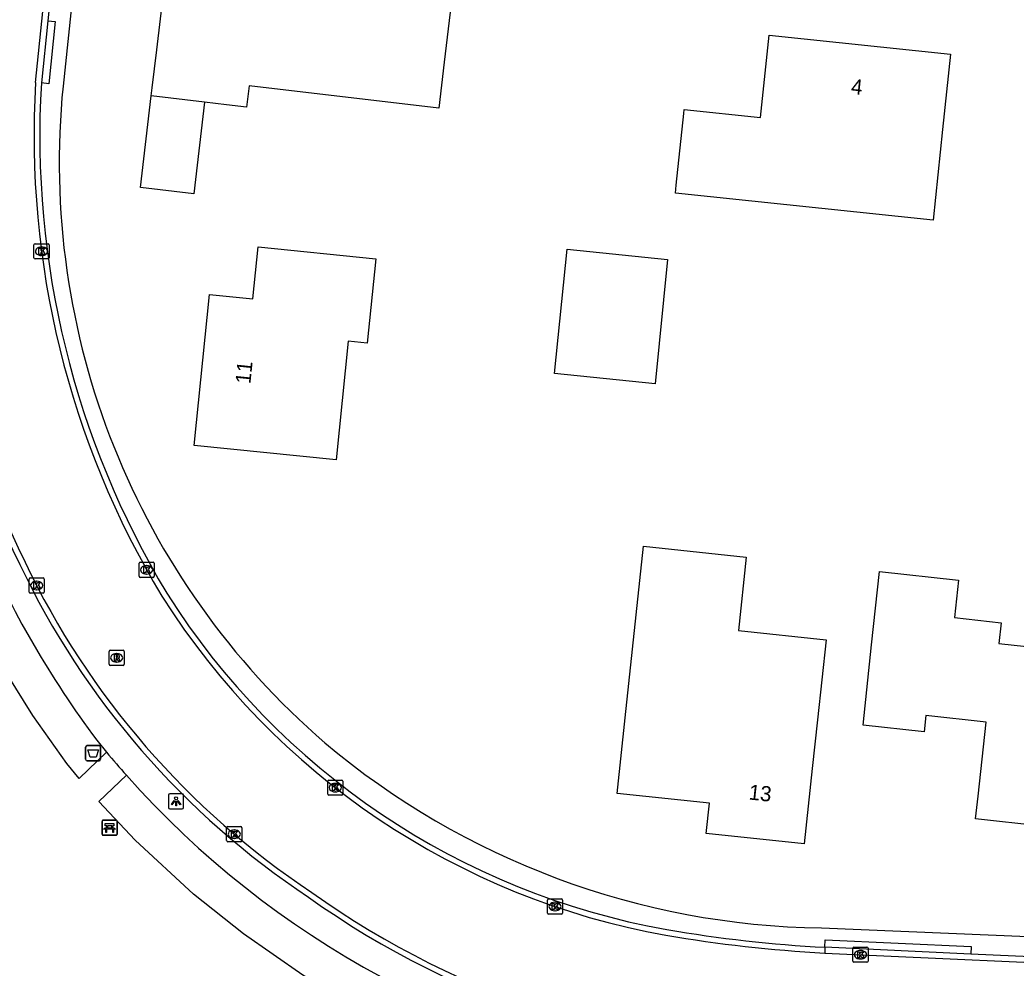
# Model space of a CAD drawing. Extents: x 162157 to 163165, y 378998 to 380775.
# Drawn here: x 162285.6 to 162351.3, y 380413.6 to 380476.1 of the extents above; entities that cross this region are included whole.
import ezdxf

# ---------------------------------------------------------------- set-up
doc = ezdxf.new("R2010")
doc.units = 0
for name, color, linetype in [('IMGEO_Afvalbak', 7, 'Continuous'), ('IMGEO_Bank', 7, 'Continuous'), ('IMGEO_Groenvoorziening', 7, 'Continuous'), ('IMGEO_Kolk', 7, 'Continuous'), ('IMGEO_Lichtpunt', 7, 'Continuous'), ('IMGEO_Pand', 7, 'Continuous'), ('IMGEO_Pand_nummerreeks', 7, 'Continuous'), ('IMGEO_Rijbaan_lokaal_gesloten', 7, 'Continuous'), ('IMGEO_Rijbaan_lokaal_open', 7, 'Continuous'), ('IMGEO_Rioolput', 7, 'Continuous'), ('IMGEO_Voetpad_open', 7, 'Continuous')]:
    doc.layers.add(name, color=color, linetype=linetype)

msp = doc.modelspace()

# ---------------------------------------------------------------- linework, layer by layer
at = {"layer": 'IMGEO_Afvalbak'}
for p, q in [((162289.976, 380427.388), (162289.976, 380428.188)), ((162289.976, 380428.188), (162289.976, 380427.388)), ((162290.076, 380428.288), (162290.866, 380428.288)), ((162290.866, 380428.288), (162290.076, 380428.288)), ((162290.966, 380428.188), (162290.966, 380427.388)), ((162290.966, 380427.388), (162290.966, 380428.188)), ((162290.866, 380427.288), (162290.076, 380427.288)), ((162290.076, 380427.288), (162290.866, 380427.288))]:
    msp.add_line(p, q, dxfattribs=at)
msp.add_lwpolyline([(162290.119, 380428.002), (162290.823, 380428.002), (162290.674, 380427.532), (162290.268, 380427.532), (162290.119, 380428.002)], dxfattribs=at)
for centre, start, end in [((162290.076, 380428.188), 90, 180), ((162290.076, 380428.188), 90, 180), ((162290.866, 380428.188), 0, 90), ((162290.866, 380428.188), 360, 90), ((162290.076, 380427.388), 180, 270), ((162290.076, 380427.388), 180, 270), ((162290.866, 380427.388), 270, 0), ((162290.866, 380427.388), 270, 0)]:
    msp.add_arc(centre, 0.1, start, end, dxfattribs=at)
at = {"layer": 'IMGEO_Bank'}
for p, q in [((162291.057, 380422.454), (162291.057, 380423.295)), ((162291.057, 380423.295), (162291.057, 380422.454)), ((162291.132, 380423.379), (162291.973, 380423.379)), ((162291.973, 380423.379), (162291.132, 380423.379)), ((162291.366, 380422.885), (162291.366, 380422.991)), ((162291.41, 380422.991), (162291.41, 380422.885)), ((162291.698, 380422.997), (162291.416, 380422.997)), ((162291.704, 380422.885), (162291.704, 380422.991)), ((162291.748, 380422.991), (162291.748, 380422.885)), ((162292.057, 380423.304), (162292.057, 380422.463)), ((162292.057, 380422.463), (162292.057, 380423.304)), ((162291.982, 380422.379), (162291.141, 380422.379)), ((162291.141, 380422.379), (162291.982, 380422.379)), ((162291.754, 380422.777), (162291.361, 380422.777)), ((162291.416, 380422.879), (162291.698, 380422.879))]:
    msp.add_line(p, q, dxfattribs=at)
for points in [[(162291.36, 380422.997), (162291.274, 380422.997), (162291.274, 380423.158), (162291.837, 380423.158), (162291.837, 380422.997), (162291.754, 380422.997)], [(162291.304, 380422.777), (162291.162, 380422.777), (162291.274, 380422.879), (162291.36, 380422.879)], [(162291.354, 380422.77), (162291.354, 380422.563), (162291.311, 380422.563), (162291.311, 380422.77)], [(162291.754, 380422.879), (162291.837, 380422.879), (162291.949, 380422.777), (162291.81, 380422.777)], [(162291.804, 380422.77), (162291.804, 380422.563), (162291.76, 380422.563), (162291.76, 380422.77)]]:
    msp.add_lwpolyline(points, dxfattribs=at)
for centre, radius, start, end in [((162291.135, 380423.301), 0.0779, 92.4484, 184.28452), ((162291.135, 380423.301), 0.0779, 92.4484, 184.28452), ((162291.359, 380422.99), 0.00671, 2.89567, 87.10433), ((162291.416, 380422.99), 0.00671, 92.89567, 177.10433), ((162291.698, 380422.99), 0.00671, 2.89567, 87.10433), ((162291.755, 380422.99), 0.00671, 92.89567, 177.10433), ((162291.979, 380423.301), 0.0779, 2.4484, 94.28452), ((162291.979, 380423.301), 0.0779, 2.4484, 94.28452), ((162291.135, 380422.457), 0.0779, 182.4484, 274.28452), ((162291.135, 380422.457), 0.0779, 182.4484, 274.28452), ((162291.304, 380422.77), 0.00671, 2.89567, 87.10433), ((162291.361, 380422.77), 0.00671, 92.89567, 177.10433), ((162291.359, 380422.886), 0.00671, 272.89567, 357.10433), ((162291.416, 380422.886), 0.00671, 182.89567, 267.10433), ((162291.698, 380422.886), 0.00671, 272.89567, 357.10433), ((162291.755, 380422.886), 0.00671, 182.89567, 267.10433), ((162291.753, 380422.77), 0.00671, 2.89567, 87.10433), ((162291.81, 380422.77), 0.00671, 92.89567, 177.10433), ((162291.979, 380422.457), 0.0779, 272.4484, 4.28452), ((162291.979, 380422.457), 0.0779, 272.4484, 4.28452)]:
    msp.add_arc(centre, radius, start, end, dxfattribs=at)
at = {"layer": 'IMGEO_Groenvoorziening'}
for points in [[(162291.356, 380427.853), (162289.54, 380426.12), (162288.729, 380427.115), (162286.495, 380430.281), (162284.759, 380433.063), (162282.858, 380436.461), (162280.989, 380440.321), (162280.304, 380441.913), (162278.605, 380446.454), (162277.43, 380450.38), (162276.845, 380452.692), (162276.139, 380456.001)], [(162329.302, 380392.613), (162326.806, 380392.789), (162328.013, 380404.042), (162325.521, 380404.532), (162321.569, 380405.495), (162318.322, 380406.488), (162315.649, 380407.458), (162312.248, 380408.879), (162309.521, 380410.201), (162307.47, 380411.288), (162304.305, 380413.175), (162300.374, 380415.888), (162297.087, 380418.509), (162293.243, 380422.067), (162290.851, 380424.607), (162292.663, 380426.336)]]:
    msp.add_lwpolyline(points, dxfattribs=at)
at = {"layer": 'IMGEO_Kolk'}
for p, q in [((162286.57, 380460.431), (162286.57, 380461.283)), ((162286.645, 380461.357), (162287.497, 380461.357)), ((162287.058, 380461.137), (162287.083, 380461.137)), ((162287.571, 380461.283), (162287.571, 380460.431)), ((162287.497, 380460.357), (162286.645, 380460.357)), ((162287.081, 380460.577), (162287.056, 380460.577)), ((162293.497, 380439.449), (162293.497, 380440.301)), ((162293.572, 380440.375), (162294.424, 380440.375)), ((162293.985, 380440.155), (162294.01, 380440.155)), ((162294.498, 380440.301), (162294.498, 380439.449)), ((162286.325, 380439.336), (162287.177, 380439.336)), ((162294.424, 380439.375), (162293.572, 380439.375)), ((162294.008, 380439.595), (162293.983, 380439.595)), ((162286.25, 380438.41), (162286.25, 380439.262)), ((162286.738, 380439.116), (162286.763, 380439.116)), ((162287.251, 380439.262), (162287.251, 380438.41)), ((162287.177, 380438.336), (162286.325, 380438.336)), ((162286.761, 380438.556), (162286.736, 380438.556)), ((162305.934, 380425.097), (162305.934, 380425.949)), ((162306.009, 380426.023), (162306.861, 380426.023)), ((162306.422, 380425.803), (162306.447, 380425.803)), ((162306.935, 380425.949), (162306.935, 380425.097)), ((162306.861, 380425.023), (162306.009, 380425.023)), ((162306.445, 380425.243), (162306.42, 380425.243)), ((162299.349, 380422.957), (162300.201, 380422.957)), ((162299.274, 380422.031), (162299.274, 380422.883)), ((162299.762, 380422.737), (162299.787, 380422.737)), ((162300.275, 380422.883), (162300.275, 380422.031)), ((162300.201, 380421.957), (162299.349, 380421.957)), ((162299.785, 380422.177), (162299.76, 380422.177)), ((162320.42, 380417.261), (162320.42, 380418.113)), ((162320.495, 380418.187), (162321.347, 380418.187)), ((162320.908, 380417.967), (162320.933, 380417.967)), ((162321.421, 380418.113), (162321.421, 380417.261)), ((162321.347, 380417.187), (162320.495, 380417.187)), ((162320.931, 380417.407), (162320.906, 380417.407)), ((162340.556, 380414.087), (162340.556, 380414.939)), ((162340.631, 380415.013), (162341.483, 380415.013)), ((162341.044, 380414.793), (162341.069, 380414.793)), ((162341.557, 380414.939), (162341.557, 380414.087)), ((162341.483, 380414.013), (162340.631, 380414.013)), ((162341.067, 380414.233), (162341.042, 380414.233))]:
    msp.add_line(p, q, dxfattribs=at)
for points in [[(162286.57, 380460.431), (162286.57, 380461.283)], [(162286.645, 380461.357), (162287.497, 380461.357)], [(162286.891, 380461.057), (162287.014, 380461.057), (162287.014, 380460.906), (162287.144, 380461.057), (162287.308, 380461.057), (162287.162, 380460.906), (162287.315, 380460.657), (162287.163, 380460.657), (162287.078, 380460.821), (162287.014, 380460.754), (162287.014, 380460.657), (162286.891, 380460.657), (162286.891, 380461.057)], [(162287.571, 380461.283), (162287.571, 380460.431)], [(162287.497, 380460.357), (162286.645, 380460.357)], [(162293.497, 380439.449), (162293.497, 380440.301)], [(162293.572, 380440.375), (162294.424, 380440.375)], [(162293.818, 380440.075), (162293.941, 380440.075), (162293.941, 380439.924), (162294.071, 380440.075), (162294.235, 380440.075), (162294.089, 380439.924), (162294.242, 380439.675), (162294.09, 380439.675), (162294.005, 380439.839), (162293.941, 380439.772), (162293.941, 380439.675), (162293.818, 380439.675), (162293.818, 380440.075)], [(162294.498, 380440.301), (162294.498, 380439.449)], [(162286.325, 380439.336), (162287.177, 380439.336)], [(162294.424, 380439.375), (162293.572, 380439.375)], [(162286.25, 380438.41), (162286.25, 380439.262)], [(162286.571, 380439.036), (162286.694, 380439.036), (162286.694, 380438.885), (162286.824, 380439.036), (162286.988, 380439.036), (162286.842, 380438.885), (162286.995, 380438.636), (162286.843, 380438.636), (162286.758, 380438.8), (162286.694, 380438.733), (162286.694, 380438.636), (162286.571, 380438.636), (162286.571, 380439.036)], [(162287.251, 380439.262), (162287.251, 380438.41)], [(162287.177, 380438.336), (162286.325, 380438.336)], [(162305.934, 380425.097), (162305.934, 380425.949)], [(162306.009, 380426.023), (162306.861, 380426.023)], [(162306.255, 380425.723), (162306.378, 380425.723), (162306.378, 380425.572), (162306.508, 380425.723), (162306.672, 380425.723), (162306.526, 380425.572), (162306.679, 380425.323), (162306.527, 380425.323), (162306.442, 380425.487), (162306.378, 380425.42), (162306.378, 380425.323), (162306.255, 380425.323), (162306.255, 380425.723)], [(162306.935, 380425.949), (162306.935, 380425.097)], [(162306.861, 380425.023), (162306.009, 380425.023)], [(162299.349, 380422.957), (162300.201, 380422.957)], [(162299.274, 380422.031), (162299.274, 380422.883)], [(162299.595, 380422.657), (162299.718, 380422.657), (162299.718, 380422.506), (162299.848, 380422.657), (162300.012, 380422.657), (162299.866, 380422.506), (162300.019, 380422.257), (162299.867, 380422.257), (162299.782, 380422.421), (162299.718, 380422.354), (162299.718, 380422.257), (162299.595, 380422.257), (162299.595, 380422.657)], [(162300.275, 380422.883), (162300.275, 380422.031)], [(162300.201, 380421.957), (162299.349, 380421.957)], [(162320.42, 380417.261), (162320.42, 380418.113)], [(162320.495, 380418.187), (162321.347, 380418.187)], [(162320.741, 380417.887), (162320.864, 380417.887), (162320.864, 380417.736), (162320.994, 380417.887), (162321.158, 380417.887), (162321.012, 380417.736), (162321.165, 380417.487), (162321.013, 380417.487), (162320.928, 380417.651), (162320.864, 380417.584), (162320.864, 380417.487), (162320.741, 380417.487), (162320.741, 380417.887)], [(162321.421, 380418.113), (162321.421, 380417.261)], [(162321.347, 380417.187), (162320.495, 380417.187)], [(162340.556, 380414.087), (162340.556, 380414.939)], [(162340.631, 380415.013), (162341.483, 380415.013)], [(162340.877, 380414.713), (162341, 380414.713), (162341, 380414.562), (162341.13, 380414.713), (162341.294, 380414.713), (162341.148, 380414.562), (162341.301, 380414.313), (162341.149, 380414.313), (162341.064, 380414.477), (162341, 380414.41), (162341, 380414.313), (162340.877, 380414.313), (162340.877, 380414.713)], [(162341.557, 380414.939), (162341.557, 380414.087)], [(162341.483, 380414.013), (162340.631, 380414.013)]]:
    msp.add_lwpolyline(points, dxfattribs=at)
for centre, start, end in [((162286.647, 380461.281), 91.55205, 178.44795), ((162286.647, 380461.281), 91.55205, 178.44795), ((162287.495, 380461.281), 1.55205, 88.44795), ((162287.495, 380461.281), 1.55205, 88.44795), ((162286.647, 380460.433), 181.55205, 268.44795), ((162286.647, 380460.433), 181.55205, 268.44795), ((162287.495, 380460.433), 271.55205, 358.44795), ((162287.495, 380460.433), 271.55205, 358.44795), ((162293.574, 380440.299), 91.55205, 178.44795), ((162293.574, 380440.299), 91.55205, 178.44795), ((162294.422, 380440.299), 1.55205, 88.44795), ((162294.422, 380440.299), 1.55205, 88.44795), ((162286.327, 380439.26), 91.55205, 178.44795), ((162286.327, 380439.26), 91.55205, 178.44795), ((162287.175, 380439.26), 1.55205, 88.44795), ((162287.175, 380439.26), 1.55205, 88.44795), ((162293.574, 380439.451), 181.55205, 268.44795), ((162293.574, 380439.451), 181.55205, 268.44795), ((162294.422, 380439.451), 271.55205, 358.44795), ((162294.422, 380439.451), 271.55205, 358.44795), ((162286.327, 380438.412), 181.55205, 268.44795), ((162286.327, 380438.412), 181.55205, 268.44795), ((162287.175, 380438.412), 271.55205, 358.44795), ((162287.175, 380438.412), 271.55205, 358.44795), ((162306.011, 380425.947), 91.55205, 178.44795), ((162306.011, 380425.947), 91.55205, 178.44795), ((162306.859, 380425.947), 1.55205, 88.44795), ((162306.859, 380425.947), 1.55205, 88.44795), ((162306.011, 380425.099), 181.55205, 268.44795), ((162306.011, 380425.099), 181.55205, 268.44795), ((162306.859, 380425.099), 271.55205, 358.44795), ((162306.859, 380425.099), 271.55205, 358.44795), ((162299.351, 380422.881), 91.55205, 178.44795), ((162299.351, 380422.881), 91.55205, 178.44795), ((162300.199, 380422.881), 1.55205, 88.44795), ((162300.199, 380422.881), 1.55205, 88.44795), ((162299.351, 380422.033), 181.55205, 268.44795), ((162299.351, 380422.033), 181.55205, 268.44795), ((162300.199, 380422.033), 271.55205, 358.44795), ((162300.199, 380422.033), 271.55205, 358.44795), ((162320.497, 380418.111), 91.55205, 178.44795), ((162320.497, 380418.111), 91.55205, 178.44795), ((162321.345, 380418.111), 1.55205, 88.44795), ((162321.345, 380418.111), 1.55205, 88.44795), ((162320.497, 380417.263), 181.55205, 268.44795), ((162320.497, 380417.263), 181.55205, 268.44795), ((162321.345, 380417.263), 271.55205, 358.44795), ((162321.345, 380417.263), 271.55205, 358.44795), ((162340.633, 380414.937), 91.55205, 178.44795), ((162340.633, 380414.937), 91.55205, 178.44795), ((162341.481, 380414.937), 1.55205, 88.44795), ((162341.481, 380414.937), 1.55205, 88.44795), ((162340.633, 380414.089), 181.55205, 268.44795), ((162340.633, 380414.089), 181.55205, 268.44795), ((162341.481, 380414.089), 271.55205, 358.44795), ((162341.481, 380414.089), 271.55205, 358.44795)]:
    msp.add_arc(centre, 0.0765, start, end, dxfattribs=at)
for centre, major_axis, ratio, start_param, end_param in [((162287.057, 380460.857), (-0.387, 0.002), 0.722429, 4.712389, 7.853982), ((162287.082, 380460.857), (-0.39, 0.002), 0.717154, 1.570796, 4.712389), ((162293.984, 380439.875), (-0.387, 0.002), 0.722429, 4.712389, 7.853982), ((162294.009, 380439.875), (-0.39, 0.002), 0.717154, 1.570796, 4.712389), ((162286.737, 380438.836), (-0.387, 0.002), 0.722429, 4.712389, 7.853982), ((162286.762, 380438.836), (-0.39, 0.002), 0.717154, 1.570796, 4.712389), ((162306.421, 380425.523), (-0.387, 0.002), 0.722429, 4.712389, 7.853982), ((162306.446, 380425.523), (-0.39, 0.002), 0.717154, 1.570796, 4.712389), ((162299.761, 380422.457), (-0.387, 0.002), 0.722429, 4.712389, 7.853982), ((162299.786, 380422.457), (-0.39, 0.002), 0.717154, 1.570796, 4.712389), ((162320.907, 380417.687), (-0.387, 0.002), 0.722429, 4.712389, 7.853982), ((162320.932, 380417.687), (-0.39, 0.002), 0.717154, 1.570796, 4.712389), ((162341.043, 380414.513), (-0.387, 0.002), 0.722429, 4.712389, 7.853982), ((162341.068, 380414.513), (-0.39, 0.002), 0.717154, 1.570796, 4.712389)]:
    msp.add_ellipse(centre, major_axis=major_axis, ratio=ratio, start_param=start_param, end_param=end_param, dxfattribs=at)
at = {"layer": 'IMGEO_Lichtpunt'}
for p, q in [((162295.44, 380425.02), (162295.44, 380424.213)), ((162295.44, 380425.02), (162295.44, 380424.213)), ((162296.342, 380425.115), (162295.534, 380425.115)), ((162296.342, 380425.115), (162295.534, 380425.115)), ((162296.436, 380424.213), (162296.436, 380425.02)), ((162296.436, 380424.213), (162296.436, 380425.02)), ((162295.534, 380424.119), (162296.342, 380424.119)), ((162295.534, 380424.119), (162296.342, 380424.119))]:
    msp.add_line(p, q, dxfattribs=at)
for points in [[(162295.814, 380424.684), (162295.853, 380424.656), (162295.665, 380424.394), (162295.627, 380424.421), (162295.814, 380424.684)], [(162295.916, 380424.636), (162295.963, 380424.636), (162295.963, 380424.314), (162295.916, 380424.314), (162295.916, 380424.636)], [(162296.026, 380424.656), (162296.064, 380424.683), (162296.251, 380424.421), (162296.212, 380424.393), (162296.026, 380424.656)]]:
    msp.add_lwpolyline(points, dxfattribs=at)
msp.add_circle((162295.939, 380424.818), 0.0994, dxfattribs=at)
for centre, start, end in [((162295.534, 380425.02), 90, 180), ((162295.534, 380425.02), 90, 180), ((162296.342, 380425.02), 0, 90), ((162296.342, 380425.02), 0, 90), ((162295.534, 380424.213), 180, 270), ((162295.534, 380424.213), 180, 270), ((162296.342, 380424.213), 270, 0), ((162296.342, 380424.213), 270, 360)]:
    msp.add_arc(centre, 0.0946, start, end, dxfattribs=at)
at = {"layer": 'IMGEO_Pand'}
for points in [[(162294.303, 380471.095), (162294.367, 380471.637), (162294.663, 380474.14), (162295.497, 380481.198), (162304.373, 380480.149), (162304.29, 380479.45), (162314.206, 380478.278), (162313.62, 380473.313), (162313.261, 380470.278), (162300.756, 380471.757), (162300.59, 380470.352), (162299.269, 380470.508), (162297.814, 380470.68)], [(162328.861, 380464.696), (162328.916, 380465.224), (162329.413, 380469.947), (162329.439, 380470.196), (162334.474, 380469.667), (162335.045, 380475.1), (162346.994, 380473.845), (162346.471, 380468.873), (162345.845, 380462.912), (162328.861, 380464.696)], [(162297.814, 380470.68), (162297.101, 380464.654), (162293.59, 380465.069), (162294.303, 380471.095)], [(162297.814, 380470.68), (162294.303, 380471.095)], [(162306.489, 380447.117), (162297.133, 380448.063), (162298.139, 380458.016), (162301.009, 380457.726), (162301.354, 380461.142), (162309.102, 380460.358), (162308.54, 380454.799), (162307.279, 380454.927), (162306.489, 380447.117)], [(162327.52, 380452.134), (162320.885, 380452.803), (162321.713, 380460.998), (162328.347, 380460.328), (162327.52, 380452.134)], [(162338.791, 380435.256), (162338.225, 380429.979), (162337.883, 380426.788), (162337.35, 380421.816), (162330.894, 380422.508), (162331.107, 380424.491), (162325.008, 380425.145), (162325.541, 380430.117), (162326.754, 380441.429), (162333.529, 380440.703), (162333.012, 380435.876), (162338.791, 380435.256)], [(162357.384, 380422.494), (162348.641, 380423.458), (162348.807, 380424.963), (162349.344, 380429.836), (162345.371, 380430.274), (162345.253, 380429.204), (162341.232, 380429.647), (162341.782, 380434.926), (162342.314, 380439.755), (162347.528, 380439.181), (162347.257, 380436.722), (162350.326, 380436.384), (162350.176, 380435.024), (162353.822, 380434.622), (162354.06, 380436.909), (162358.832, 380436.413), (162358.591, 380434.097)]]:
    msp.add_lwpolyline(points, dxfattribs=at)
at = {"layer": 'IMGEO_Rijbaan_lokaal_gesloten'}
for points in [[(162286.68, 380471.979), (162288.117, 380486.031), (162288.128, 380486.137), (162289.589, 380500), (162290.022, 380504.113), (162292.56, 380528.03)], [(162288.539, 380486.359), (162288.501, 380485.99), (162287.48, 380476.048)], [(162287.48, 380476.048), (162287.059, 380471.949)], [(162338.716, 380415), (162338.699, 380414.62)], [(162338.699, 380414.62), (162359.121, 380413.685), (162401.068, 380411.851), (162448.628, 380409.546), (162450.751, 380409.341)], [(162348.33, 380414.56), (162338.716, 380415)], [(162365.002, 380413.802), (162359.138, 380414.065), (162348.33, 380414.56)]]:
    msp.add_lwpolyline(points, dxfattribs=at)
for centre, radius, start, end in [((162342.781, 380468.004), 63.156, 175.46496, 205.94185), ((162345.351, 380468.465), 58.776, 176.57282, 211.06424), ((162345.3, 380468.452), 58.346, 176.56432, 211.07459), ((162334.647, 380463.555), 53.898, 205.47059, 236.47699), ((162336.984, 380464.689), 49.672, 212.3125, 259.85498), ((162336.966, 380464.663), 49.263, 212.30264, 259.86687), ((162339.223, 380466.918), 59.261, 234.58401, 269.49205), ((162343.788, 380507.276), 92.795, 260.35149, 266.85636), ((162343.708, 380506.559), 91.695, 260.32573, 266.8792)]:
    msp.add_arc(centre, radius, start, end, dxfattribs=at)
at = {"layer": 'IMGEO_Rijbaan_lokaal_open'}
for centre, radius, start, end in [((162342.724, 380467.995), 63.482, 175.44993, 205.95335), ((162334.613, 380463.524), 54.233, 205.45634, 236.48148), ((162339.213, 380466.886), 59.61, 234.57985, 269.49554)]:
    msp.add_arc(centre, radius, start, end, dxfattribs=at)
at = {"layer": 'IMGEO_Rioolput'}
for p, q in [((162291.522, 380433.649), (162291.522, 380434.501)), ((162291.597, 380434.575), (162292.449, 380434.575)), ((162292.01, 380434.355), (162292.035, 380434.355)), ((162292.523, 380434.501), (162292.523, 380433.649)), ((162292.449, 380433.575), (162291.597, 380433.575)), ((162292.033, 380433.795), (162292.008, 380433.795))]:
    msp.add_line(p, q, dxfattribs=at)
for points in [[(162291.522, 380433.649), (162291.522, 380434.501)], [(162291.597, 380434.575), (162292.449, 380434.575)], [(162292.111, 380434.273), (162291.859, 380434.275), (162291.859, 380433.875)], [(162292.037, 380434.194), (162291.983, 380434.194), (162291.983, 380434.113)], [(162291.983, 380434.113), (162292.035, 380434.113)], [(162292.523, 380434.501), (162292.523, 380433.649)], [(162292.449, 380433.575), (162291.597, 380433.575)], [(162291.859, 380433.875), (162291.983, 380433.875), (162291.983, 380434.037), (162291.994, 380434.037)], [(162292.041, 380434.008), (162292.112, 380433.875), (162292.252, 380433.875), (162292.187, 380434.001)]]:
    msp.add_lwpolyline(points, dxfattribs=at)
for centre, radius, start, end in [((162291.599, 380434.499), 0.0765, 91.55205, 178.44795), ((162291.599, 380434.499), 0.0765, 91.55205, 178.44795), ((162292.019, 380434.302), 0.19, 274.7715, 282.96867), ((162292.043, 380434.098), 0.0964, 77.00612, 93.18647), ((162292.057, 380434.155), 0.0378, 276.66336, 79.67722), ((162292.11, 380434.163), 0.109, 350.36119, 89.41601), ((162292.108, 380434.163), 0.112, 277.58423, 350.98172), ((162292.447, 380434.499), 0.0765, 1.55205, 88.44795), ((162292.447, 380434.499), 0.0765, 1.55205, 88.44795), ((162291.599, 380433.651), 0.0765, 181.55205, 268.44795), ((162291.599, 380433.651), 0.0765, 181.55205, 268.44795), ((162291.993, 380433.984), 0.0533, 26.02933, 88.69889), ((162292.092, 380433.948), 0.108, 29.51342, 73.79051), ((162292.447, 380433.651), 0.0765, 271.55205, 358.44795), ((162292.447, 380433.651), 0.0765, 271.55205, 358.44795)]:
    msp.add_arc(centre, radius, start, end, dxfattribs=at)
for centre, major_axis, ratio, start_param, end_param in [((162292.009, 380434.075), (-0.387, 0.002), 0.722429, 4.712389, 7.853982), ((162292.034, 380434.075), (-0.39, 0.002), 0.717154, 1.570796, 4.712389)]:
    msp.add_ellipse(centre, major_axis=major_axis, ratio=ratio, start_param=start_param, end_param=end_param, dxfattribs=at)
at = {"layer": 'IMGEO_Voetpad_open'}
for points in [[(162289.974, 380486.192), (162289.959, 380485.832), (162288.488, 380471.745)], [(162287.48, 380476.048), (162287.977, 380475.996), (162287.555, 380471.888), (162287.059, 380471.949)], [(162290.712, 380428.639), (162291.356, 380427.853)], [(162338.487, 380416.274), (162374.063, 380414.801)], [(162338.716, 380415), (162338.741, 380415.499), (162348.355, 380415.059), (162348.33, 380414.56)]]:
    msp.add_lwpolyline(points, dxfattribs=at)
for centre, radius, start, end in [((162338.745, 380466.712), 50.508, 174.28141, 229.20355), ((162343.759, 380468.219), 66.186, 203.44173, 216.72747), ((162339.23, 380468.3), 52.031, 229.94129, 269.1819), ((162336.602, 380465.514), 58.869, 219.77268, 221.72165), ((162338.754, 380467.357), 61.702, 221.66891, 261.64439)]:
    msp.add_arc(centre, radius, start, end, dxfattribs=at)

# ---------------------------------------------------------------- texts
at = {"layer": 'IMGEO_Pand_nummerreeks'}
for s, rotation, p in [('4', 354.00422, (162340.403, 380471.239)), ('11', 84.22843, (162300.837, 380452.091)), ('13', 353.88199, (162333.66, 380424.745))]:
    msp.add_text(s, height=1, rotation=rotation, dxfattribs=at).set_placement(p)

doc.saveas('drawing.dxf')
